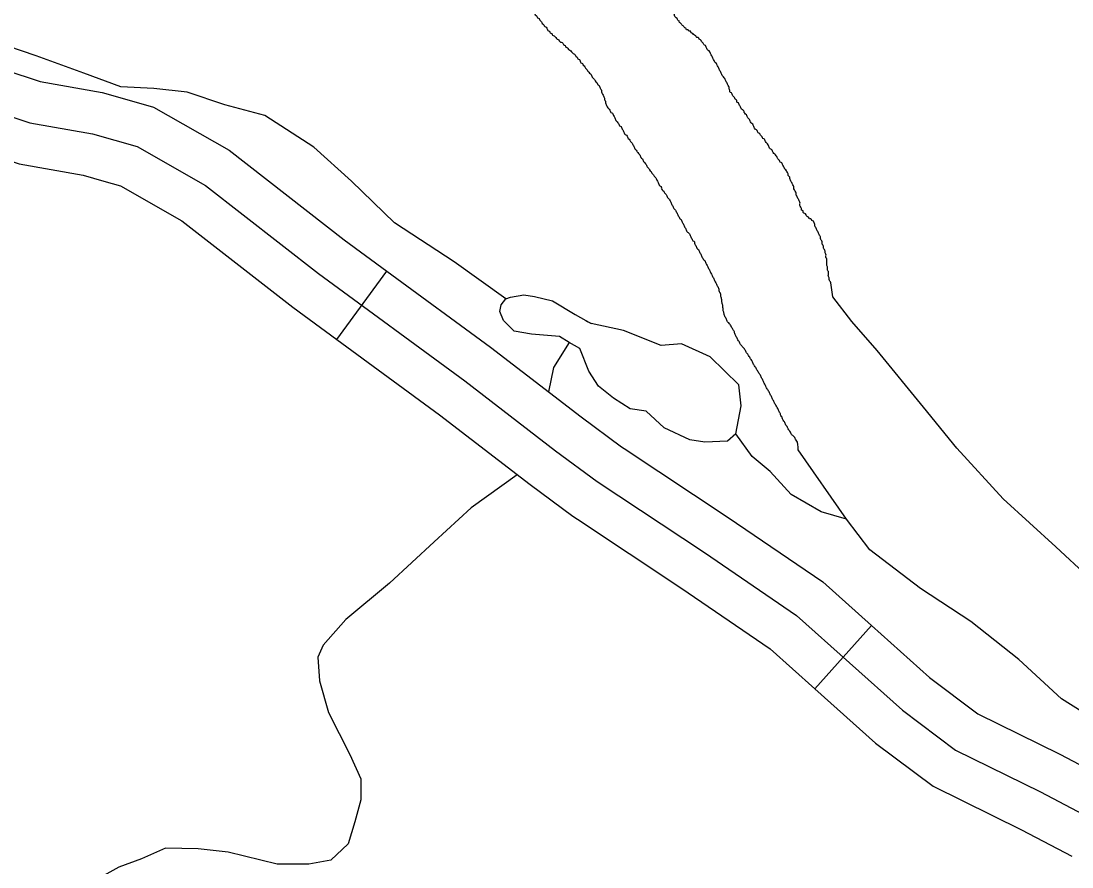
# Model space of a CAD drawing. Extents: x 813775 to 1157140, y 1757555 to 1979907.
# Drawn here: x 1022462 to 1026181, y 1813751 to 1816746 of the extents above; entities that cross this region are included whole.
import ezdxf

# ---------------------------------------------------------------- set-up
doc = ezdxf.new("R2010")
doc.units = 0
for name, color, linetype in [('Level 24', 7, 'Continuous'), ('Level 35', 7, 'Continuous'), ('Level 45', 7, 'Continuous'), ('Level 9', 7, 'Continuous')]:
    doc.layers.add(name, color=color, linetype=linetype)

msp = doc.modelspace()

# ---------------------------------------------------------------- linework, layer by layer
at = {"layer": 'Level 24'}
for points in [[(1019926, 1817840.5), (1020246.9, 1817751.6), (1020577.6, 1817598.4), (1021002.1, 1817326.7), (1021446.3, 1816961.1), (1021796.8, 1816694.3), (1022216.3, 1816476.9), (1022492.7, 1816385.5), (1022714.8, 1816345.9), (1022872.8, 1816301.5), (1023114.7, 1816163.1), (1023514.5, 1815851.9), (1024032.7, 1815471.4), (1024353.6, 1815224.4), (1024500.7, 1815115.7)], [(1024500.7, 1815115.7), (1024880.8, 1814863.7), (1025206.5, 1814641.4), (1025581.7, 1814305.4), (1025769.2, 1814164.6)], [(1025769.2, 1814164.6), (1026070.3, 1814016.3), (1026287.5, 1813902.7), (1026519.5, 1813700.1), (1026786, 1813512.4), (1027210.5, 1813250.5), (1027709.1, 1813057.8), (1027941.1, 1812924.4), (1028039.8, 1812800.9), (1028059.5, 1812583.5), (1028044.7, 1812455.1), (1027980.5, 1812349.8)]]:
    msp.add_lwpolyline(points, dxfattribs=at)
at = {"layer": 'Level 35'}
for points in [[(1024177.6, 1815762.7), (1023994.4, 1815892.6), (1023783.5, 1816031.6), (1023631.4, 1816178.5), (1023497.9, 1816298.8), (1023324.4, 1816411), (1023182.9, 1816448.4), (1023049.4, 1816493.8), (1022931.9, 1816507.2), (1022814.5, 1816512.5), (1022683.7, 1816560.6), (1022515.5, 1816622.1), (1022366, 1816672.8), (1022296.6, 1816694.2)], [(1024991.8, 1815284.4), (1024962.4, 1815257.7), (1024882.3, 1815255), (1024829, 1815263), (1024738.2, 1815305.8), (1024674.1, 1815364.6), (1024618.1, 1815372.6), (1024559.3, 1815410), (1024505.9, 1815452.7), (1024471.2, 1815506.2), (1024439.2, 1815586.3), (1024401.8, 1815607.7), (1024367.1, 1815629.1), (1024268.3, 1815637.1), (1024206.9, 1815647.8), (1024169.6, 1815685.2), (1024156.2, 1815717.3), (1024161.6, 1815741.3), (1024177.6, 1815762.7), (1024193.6, 1815768), (1024241.6, 1815776.1), (1024279, 1815770.7), (1024343.1, 1815754.7), (1024423.2, 1815706.6), (1024479.2, 1815674.5)], [(1025049.4, 1815203.4), (1024991.8, 1815284.4), (1025010.5, 1815383.3), (1025002.5, 1815458.1), (1024901, 1815556.9), (1024799.6, 1815602.4), (1024727.5, 1815597), (1024594, 1815650.5), (1024479.2, 1815674.5), (1024462, 1815682.9)], [(1024401.8, 1815607.7), (1024345.8, 1815519.5), (1024328.8, 1815432.8)], [(1025382.8, 1814981.9), (1025294, 1815007.9), (1025188, 1815069.3), (1025112.7, 1815150.3), (1025049.4, 1815203.4)], [(1024218.2, 1815139.4), (1024054.8, 1815022.5), (1023924, 1814902.3), (1023766.5, 1814755.4), (1023611.6, 1814627.1), (1023531.5, 1814536.2), (1023512.8, 1814493), (1023518.2, 1814410.2)], [(1023518.2, 1814410.2), (1023550.2, 1814297.9), (1023625, 1814148.3), (1023665, 1814062.8), (1023665, 1813988), (1023643.7, 1813910.5), (1023619.6, 1813833)], [(1023619.6, 1813833), (1023558.2, 1813774.2), (1023480.8, 1813760.9), (1023368.7, 1813760.9), (1023195.2, 1813803.6), (1023088.4, 1813814.3), (1022973.6, 1813817), (1022888.2, 1813779.6), (1022808.1, 1813750.2), (1022525.1, 1813592.5)]]:
    msp.add_lwpolyline(points, dxfattribs=at)
at = {"layer": 'Level 45'}
for p, q in [((1023579.5, 1815618.1), (1023757, 1815859.9)), ((1025271.5, 1814381.8), (1025471.7, 1814605.3))]:
    msp.add_line(p, q, dxfattribs=at)
for points in [[(1021881.3, 1816819.4), (1022274.7, 1816615.6), (1022529.6, 1816531.3), (1022748.4, 1816492.3), (1022836.5, 1816467.5)], [(1021743.3, 1816553), (1022157.9, 1816338.2), (1022455.8, 1816239.7), (1022681.3, 1816199.6), (1022755.3, 1816178.7)], [(1022836.5, 1816467.5), (1022931.2, 1816440.9), (1023198.4, 1816288), (1023604.9, 1815971.5), (1023757, 1815859.9)], [(1022755.2, 1816178.7), (1022814.4, 1816162.1), (1023030.9, 1816038.2), (1023424, 1815732.2), (1023579.5, 1815618.1)], [(1023757, 1815859.9), (1024122.9, 1815591.3), (1024443.9, 1815344.1), (1024586.8, 1815238.6), (1024596.9, 1815231.8)], [(1023579.5, 1815618.1), (1023942.6, 1815351.5), (1024263.2, 1815104.6), (1024414.6, 1814992.8), (1024431.2, 1814981.8)], [(1024596.9, 1815231.8), (1024964.5, 1814988.2), (1025299.2, 1814759.7), (1025471.7, 1814605.3)], [(1024431.2, 1814981.8), (1024797, 1814739.2), (1025113.8, 1814523), (1025271.5, 1814381.8)], [(1025471.7, 1814605.3), (1025676.9, 1814421.5), (1025848.1, 1814292.9), (1026138.2, 1814150.1), (1026320.5, 1814054.7)], [(1025271.5, 1814381.8), (1025486.4, 1814189.3), (1025690.4, 1814036.2), (1026002.4, 1813882.6), (1026181.4, 1813788.9)]]:
    msp.add_lwpolyline(points, dxfattribs=at)
at = {"layer": 'Level 9'}
for points in [[(1025335.4, 1815768.9), (1025327.5, 1815819.2)], [(1025773.3, 1815233.1), (1025656.1, 1815378.2), (1025491.6, 1815579.2), (1025402.3, 1815682.4), (1025335.4, 1815768.9)], [(1025382.8, 1814981.9), (1025212.6, 1815227.5)], [(1026353.5, 1814672.2), (1026124.8, 1814884.3), (1025937.9, 1815054.5), (1025773.3, 1815233.1)], [(1025823.5, 1814619.2), (1025645, 1814736.4), (1025466.5, 1814873.1), (1025382.8, 1814981.9)], [(1026501.3, 1814107.1), (1026322.8, 1814234), (1026144.3, 1814345.7), (1025993.7, 1814485.2), (1025823.5, 1814619.2)]]:
    msp.add_lwpolyline(points, dxfattribs=at)
for points in [[(1024791.9, 1816745.7), (1024786.3, 1816748.5), (1024783.5, 1816754.1), (1024778, 1816759.7), (1024775.2, 1816765.3), (1024772.4, 1816770.9), (1024766.8, 1816773.7), (1024766.8, 1816779.2), (1024764, 1816784.8), (1024761.2, 1816790.4), (1024758.4, 1816796), (1024755.6, 1816801.6), (1024752.8, 1816807.1), (1024750.1, 1816812.7), (1024750.1, 1816818.3), (1024747.3, 1816823.9), (1024744.5, 1816829.5), (1024744.5, 1816835), (1024741.7, 1816840.6), (1024741.7, 1816846.2), (1024741.7, 1816851.8), (1024738.9, 1816857.4), (1024738.9, 1816863), (1024736.1, 1816868.5), (1024736.1, 1816874.1), (1024733.3, 1816879.7), (1024733.3, 1816885.3), (1024733.3, 1816890.9), (1024730.5, 1816896.4), (1024730.5, 1816902), (1024727.7, 1816907.6), (1024727.7, 1816913.2), (1024727.7, 1816918.8), (1024727.7, 1816924.4), (1024727.7, 1816929.9), (1024727.7, 1816935.5), (1024725, 1816941.1), (1024725, 1816946.7), (1024725, 1816952.3), (1024725, 1816957.8), (1024722.2, 1816963.4), (1024722.2, 1816969), (1024722.2, 1816974.6), (1024719.4, 1816980.2), (1024719.4, 1816985.7), (1024719.4, 1816991.3), (1024719.4, 1816996.9), (1024716.6, 1817002.5), (1024716.6, 1817008.1), (1024716.6, 1817013.7), (1024713.8, 1817019.2), (1024713.8, 1817024.8), (1024711, 1817030.4), (1024708.2, 1817036), (1024705.4, 1817041.6), (1024705.4, 1817047.1), (1024702.6, 1817052.7), (1024699.8, 1817058.3), (1024697.1, 1817063.9), (1024694.3, 1817069.5), (1024691.5, 1817075.1), (1024685.9, 1817077.8), (1024685.9, 1817083.4), (1024680.3, 1817089), (1024677.5, 1817094.6), (1024674.7, 1817100.2), (1024674.7, 1817105.8), (1024669.2, 1817108.5), (1024669.2, 1817114.1), (1024666.4, 1817119.7), (1024660.8, 1817122.5), (1024658, 1817128.1), (1024655.2, 1817133.7), (1024649.6, 1817139.2), (1024646.9, 1817144.8), (1024641.3, 1817147.6), (1024638.5, 1817153.2), (1024635.7, 1817158.8), (1024630.1, 1817161.6), (1024627.3, 1817167.1), (1024624.5, 1817172.7), (1024619, 1817175.5), (1024616.2, 1817181.1)], [(1024157.8, 1816934.2), (1024178.5, 1816904.8), (1024181.3, 1816899.2), (1024181.3, 1816893.7), (1024184.1, 1816888.1), (1024189.7, 1816885.3), (1024195.2, 1816879.7), (1024200.8, 1816876.9), (1024203.6, 1816871.3), (1024209.2, 1816865.7), (1024209.2, 1816860.2), (1024212, 1816854.6), (1024214.8, 1816849), (1024217.6, 1816843.4), (1024223.1, 1816837.8), (1024225.9, 1816832.3), (1024231.5, 1816829.5), (1024234.3, 1816823.9), (1024237.1, 1816818.3), (1024239.9, 1816812.7), (1024245.5, 1816809.9), (1024251, 1816804.4), (1024253.8, 1816798.8), (1024259.4, 1816798.8), (1024265, 1816793.2), (1024267.8, 1816787.6), (1024270.6, 1816782), (1024276.1, 1816779.2), (1024278.9, 1816773.7), (1024281.7, 1816768.1), (1024287.3, 1816762.5), (1024290.1, 1816756.9), (1024295.7, 1816754.1), (1024298.5, 1816748.5), (1024304, 1816743), (1024306.8, 1816737.4), (1024312.4, 1816731.8), (1024315.2, 1816726.2), (1024320.8, 1816723.4), (1024323.6, 1816717.8), (1024326.3, 1816712.3), (1024331.9, 1816709.5), (1024334.7, 1816703.9), (1024340.3, 1816701.1), (1024343.1, 1816695.5), (1024348.7, 1816692.7), (1024354.2, 1816687.1), (1024359.8, 1816681.6), (1024365.4, 1816678.8), (1024368.2, 1816673.2), (1024373.8, 1816670.4), (1024379.3, 1816667.6), (1024382.1, 1816662), (1024387.7, 1816659.2), (1024390.5, 1816653.7), (1024396.1, 1816650.9), (1024398.9, 1816645.3), (1024404.5, 1816642.5), (1024410, 1816636.9), (1024415.6, 1816631.3), (1024421.2, 1816628.5), (1024424, 1816623), (1024429.6, 1816617.4), (1024432.3, 1816611.8), (1024437.9, 1816609), (1024440.7, 1816603.4), (1024443.5, 1816597.8), (1024449.1, 1816595), (1024451.9, 1816589.5), (1024457.5, 1816583.9), (1024460.2, 1816578.3), (1024465.8, 1816572.7), (1024468.6, 1816567.1), (1024474.2, 1816561.6), (1024479.8, 1816556), (1024482.6, 1816550.4), (1024485.3, 1816544.8), (1024490.9, 1816539.2), (1024493.7, 1816533.6), (1024499.3, 1816528.1), (1024502.1, 1816522.5), (1024507.7, 1816516.9), (1024510.4, 1816511.3), (1024513.2, 1816505.7), (1024516, 1816500.2), (1024516, 1816494.6), (1024518.8, 1816489), (1024521.6, 1816483.4), (1024524.4, 1816477.8), (1024527.2, 1816472.3), (1024527.2, 1816466.7)], [(1025109.9, 1816299.2), (1025107.1, 1816304.8), (1025104.3, 1816310.4), (1025098.7, 1816316), (1025095.9, 1816321.6), (1025093.2, 1816327.1), (1025087.6, 1816329.9), (1025084.8, 1816335.5), (1025079.2, 1816341.1), (1025076.4, 1816346.7), (1025070.8, 1816349.5), (1025068, 1816355), (1025065.3, 1816360.6), (1025059.7, 1816363.4), (1025056.9, 1816369), (1025054.1, 1816374.6), (1025051.3, 1816380.2), (1025045.7, 1816385.7), (1025042.9, 1816391.3), (1025040.2, 1816396.9), (1025034.6, 1816402.5), (1025031.8, 1816408.1), (1025029, 1816413.6), (1025023.4, 1816419.2), (1025020.6, 1816424.8), (1025017.8, 1816430.4), (1025012.3, 1816433.2), (1025009.5, 1816438.8), (1025006.7, 1816444.3), (1025003.9, 1816449.9), (1025001.1, 1816455.5), (1024995.5, 1816458.3), (1024995.5, 1816463.9), (1024989.9, 1816469.5), (1024987.2, 1816475), (1024981.6, 1816480.6), (1024978.8, 1816486.2), (1024976, 1816491.8), (1024970.4, 1816494.6), (1024970.4, 1816500.2), (1024967.6, 1816505.7), (1024967.6, 1816511.3), (1024964.8, 1816516.9), (1024962.1, 1816522.5), (1024959.3, 1816528.1), (1024956.5, 1816533.6), (1024953.7, 1816539.2), (1024950.9, 1816544.8), (1024945.3, 1816550.4), (1024942.5, 1816556), (1024939.7, 1816561.6), (1024936.9, 1816567.1), (1024934.2, 1816572.7), (1024931.4, 1816578.3), (1024928.6, 1816583.9), (1024925.8, 1816589.5), (1024923, 1816595), (1024917.4, 1816600.6), (1024914.6, 1816606.2), (1024911.8, 1816611.8), (1024909.1, 1816617.4), (1024906.3, 1816623), (1024903.5, 1816628.5), (1024900.7, 1816634.1), (1024897.9, 1816639.7), (1024892.3, 1816642.5), (1024889.5, 1816648.1), (1024886.7, 1816653.7), (1024883.9, 1816659.2), (1024878.4, 1816662), (1024875.6, 1816667.6), (1024870, 1816673.2), (1024867.2, 1816678.8), (1024861.6, 1816681.6), (1024858.8, 1816687.1), (1024853.3, 1816687.1), (1024850.5, 1816692.7), (1024844.9, 1816695.5), (1024839.3, 1816701.1), (1024833.7, 1816703.9), (1024831, 1816709.5), (1024825.4, 1816709.5), (1024822.6, 1816715), (1024817, 1816715), (1024814.2, 1816720.6), (1024808.6, 1816723.4), (1024805.8, 1816729), (1024800.3, 1816731.8), (1024797.5, 1816737.4), (1024791.9, 1816740.2), (1024791.9, 1816745.7)], [(1024527.2, 1816466.7), (1024530, 1816461.1), (1024530, 1816455.5), (1024532.8, 1816449.9), (1024535.6, 1816444.3), (1024538.3, 1816438.8), (1024543.9, 1816433.2), (1024546.7, 1816427.6), (1024549.5, 1816422), (1024555.1, 1816419.2), (1024557.9, 1816413.6), (1024560.7, 1816408.1), (1024563.4, 1816402.5), (1024566.2, 1816396.9), (1024569, 1816391.3), (1024574.6, 1816385.7), (1024577.4, 1816380.2), (1024580.2, 1816374.6), (1024585.8, 1816371.8), (1024588.6, 1816366.2), (1024591.3, 1816360.6), (1024594.1, 1816355), (1024596.9, 1816349.5), (1024599.7, 1816343.9), (1024605.3, 1816341.1), (1024608.1, 1816335.5), (1024610.9, 1816329.9), (1024616.4, 1816324.3), (1024619.2, 1816318.8), (1024624.8, 1816313.2), (1024627.6, 1816307.6), (1024630.4, 1816302), (1024633.2, 1816296.4), (1024636, 1816290.9), (1024641.6, 1816285.3), (1024644.3, 1816279.7), (1024649.9, 1816274.1), (1024652.7, 1816268.5), (1024655.5, 1816262.9), (1024661.1, 1816257.4), (1024663.9, 1816251.8), (1024666.7, 1816246.2), (1024672.2, 1816240.6), (1024675, 1816235), (1024677.8, 1816229.5), (1024683.4, 1816223.9), (1024686.2, 1816218.3), (1024691.8, 1816212.7), (1024694.5, 1816207.1), (1024700.1, 1816201.6), (1024702.9, 1816196), (1024708.5, 1816190.4), (1024711.3, 1816184.8), (1024714.1, 1816179.2), (1024716.9, 1816173.6), (1024719.7, 1816168.1), (1024722.4, 1816162.5), (1024728, 1816159.7), (1024728, 1816154.1), (1024730.8, 1816148.5), (1024736.4, 1816142.9), (1024739.2, 1816137.4), (1024744.8, 1816131.8), (1024747.5, 1816126.2), (1024750.3, 1816120.6), (1024755.9, 1816115), (1024758.7, 1816109.5), (1024761.5, 1816103.9), (1024764.3, 1816098.3), (1024767.1, 1816092.7), (1024769.9, 1816087.1), (1024772.7, 1816081.5), (1024778.2, 1816076), (1024781, 1816070.4), (1024783.8, 1816064.8), (1024786.6, 1816059.2), (1024789.4, 1816053.6), (1024792.2, 1816048.1), (1024797.8, 1816042.5), (1024800.5, 1816036.9), (1024803.3, 1816031.3), (1024806.1, 1816025.7), (1024808.9, 1816020.2), (1024811.7, 1816014.6), (1024814.5, 1816009), (1024817.3, 1816003.4), (1024820.1, 1815997.8), (1024825.7, 1815995), (1024828.4, 1815989.5), (1024831.2, 1815983.9), (1024834, 1815978.3)], [(1025327.5, 1815819.2), (1025324.7, 1815824.8), (1025321.9, 1815830.4), (1025321.9, 1815836), (1025319.1, 1815841.5), (1025319.1, 1815847.1), (1025319.1, 1815852.7), (1025319.1, 1815858.3), (1025316.3, 1815863.9), (1025316.3, 1815869.5), (1025316.3, 1815875), (1025313.5, 1815880.6), (1025313.5, 1815886.2), (1025313.5, 1815891.8), (1025313.5, 1815897.4), (1025313.5, 1815902.9), (1025310.7, 1815908.5), (1025310.7, 1815914.1), (1025310.7, 1815919.7), (1025307.9, 1815925.3), (1025307.9, 1815930.9), (1025305.1, 1815936.4), (1025302.4, 1815942), (1025302.4, 1815947.6), (1025299.6, 1815953.2), (1025296.8, 1815958.8), (1025296.8, 1815964.3), (1025294, 1815969.9), (1025291.2, 1815975.5), (1025291.2, 1815981.1), (1025288.4, 1815986.7), (1025285.6, 1815992.2), (1025282.8, 1815997.8), (1025280, 1816003.4), (1025277.3, 1816009), (1025274.5, 1816014.6), (1025271.7, 1816020.2), (1025271.7, 1816025.7), (1025268.9, 1816031.3), (1025266.1, 1816036.9), (1025260.5, 1816039.7), (1025257.7, 1816045.3), (1025252.1, 1816045.3), (1025249.4, 1816050.9), (1025243.8, 1816053.6), (1025241, 1816059.2), (1025235.4, 1816064.8), (1025229.8, 1816067.6), (1025229.8, 1816073.2), (1025224.3, 1816076), (1025224.3, 1816081.5), (1025221.5, 1816087.1), (1025218.7, 1816092.7), (1025218.7, 1816098.3), (1025218.7, 1816103.9), (1025215.9, 1816109.5), (1025213.1, 1816115), (1025210.3, 1816120.6), (1025207.5, 1816126.2), (1025204.7, 1816131.8), (1025204.7, 1816137.4), (1025201.9, 1816142.9), (1025199.2, 1816148.5), (1025196.4, 1816154.1), (1025196.4, 1816159.7), (1025193.6, 1816165.3), (1025190.8, 1816170.9), (1025188, 1816176.4), (1025185.2, 1816182), (1025182.4, 1816187.6), (1025182.4, 1816193.2), (1025176.8, 1816198.8), (1025176.8, 1816204.3), (1025174, 1816209.9), (1025171.3, 1816215.5), (1025165.7, 1816221.1), (1025162.9, 1816226.7), (1025160.1, 1816232.2), (1025157.3, 1816237.8), (1025154.5, 1816243.4), (1025148.9, 1816246.2), (1025146.2, 1816251.8), (1025140.6, 1816257.4), (1025137.8, 1816262.9), (1025135, 1816268.5), (1025129.4, 1816274.1), (1025123.8, 1816279.7), (1025121, 1816285.3), (1025118.3, 1816290.9), (1025112.7, 1816293.6), (1025109.9, 1816299.2)], [(1024834, 1815978.3), (1024836.8, 1815972.7), (1024839.6, 1815967.1), (1024845.2, 1815964.3), (1024845.2, 1815958.8), (1024848, 1815953.2), (1024850.8, 1815947.6), (1024853.5, 1815942), (1024859.1, 1815936.4), (1024861.9, 1815930.9), (1024864.7, 1815925.3), (1024867.5, 1815919.7), (1024870.3, 1815914.1), (1024873.1, 1815908.5), (1024875.9, 1815902.9), (1024881.4, 1815897.4), (1024884.2, 1815891.8), (1024887, 1815886.2), (1024889.8, 1815880.6), (1024892.6, 1815875), (1024895.4, 1815869.5), (1024898.2, 1815863.9), (1024901, 1815858.3), (1024903.8, 1815852.7), (1024906.5, 1815847.1), (1024909.3, 1815841.5), (1024912.1, 1815836), (1024914.9, 1815830.4), (1024917.7, 1815824.8), (1024920.5, 1815819.2), (1024923.3, 1815813.6), (1024926.1, 1815808.1), (1024928.9, 1815802.5), (1024931.6, 1815796.9), (1024931.6, 1815791.3), (1024934.4, 1815785.7), (1024936.8, 1815781)], [(1024943.2, 1815747.9), (1024941.8, 1815753.5), (1024941.8, 1815759.1), (1024940.4, 1815764.7), (1024939, 1815770.2), (1024939, 1815775.8), (1024936.8, 1815781)], [(1025212.6, 1815227.5), (1025205.4, 1815262.3), (1025201.2, 1815267.9), (1025198.5, 1815273.5), (1025192.9, 1815277.7), (1025188.7, 1815281.9), (1025185.9, 1815287.5), (1025183.1, 1815293), (1025178.9, 1815298.6), (1025176.1, 1815304.2), (1025173.3, 1815309.8), (1025169.2, 1815315.4), (1025166.4, 1815320.9), (1025163.6, 1815326.5), (1025159.4, 1815332.1), (1025156.6, 1815337.7), (1025155.2, 1815343.3), (1025151, 1815348.8), (1025149.6, 1815354.4), (1025146.8, 1815360), (1025144.1, 1815365.6), (1025141.3, 1815371.2), (1025138.5, 1815376.8), (1025135.7, 1815382.3), (1025131.5, 1815387.9), (1025128.7, 1815393.5), (1025125.9, 1815399.1), (1025123.1, 1815404.7), (1025120.3, 1815410.2), (1025117.6, 1815415.8), (1025114.8, 1815421.4), (1025112, 1815427), (1025109.2, 1815432.6), (1025106.4, 1815438.2), (1025102.2, 1815443.7), (1025099.4, 1815449.3), (1025096.6, 1815454.9), (1025093.8, 1815460.5), (1025091.1, 1815466.1), (1025088.3, 1815471.6), (1025085.5, 1815477.2), (1025082.7, 1815482.8), (1025079.9, 1815488.4), (1025077.1, 1815494), (1025072.9, 1815499.5), (1025070.1, 1815505.1), (1025066, 1815510.7), (1025063.2, 1815516.3), (1025060.4, 1815521.9), (1025056.2, 1815527.5), (1025053.4, 1815533), (1025050.6, 1815538.6), (1025047.8, 1815544.2), (1025043.6, 1815549.8), (1025040.8, 1815555.4), (1025036.7, 1815560.9), (1025033.9, 1815566.5), (1025029.7, 1815570.7), (1025026.9, 1815576.3), (1025024.1, 1815581.9), (1025019.9, 1815587.5), (1025015.7, 1815591.6), (1025013, 1815595.8), (1025008.8, 1815600), (1025006, 1815605.6), (1025003.2, 1815611.2), (1024999, 1815616.8), (1024996.2, 1815622.3), (1024993.4, 1815627.9), (1024990.6, 1815633.5), (1024987.9, 1815639.1), (1024986.5, 1815644.7), (1024983.7, 1815650.2), (1024980.9, 1815654.4), (1024978.1, 1815660), (1024975.3, 1815665.6), (1024971.1, 1815671.2), (1024966.9, 1815676.8), (1024962.7, 1815680.9), (1024960, 1815686.5), (1024957.2, 1815692.1), (1024954.4, 1815697.7), (1024951.6, 1815703.3), (1024950.2, 1815708.9), (1024948.8, 1815714.4), (1024947.4, 1815720), (1024947.4, 1815725.6), (1024946, 1815731.2), (1024946, 1815736.8), (1024944.6, 1815742.3), (1024943.2, 1815747.9)]]:
    msp.add_spline(points, degree=3, dxfattribs=at)

doc.saveas('drawing.dxf')
